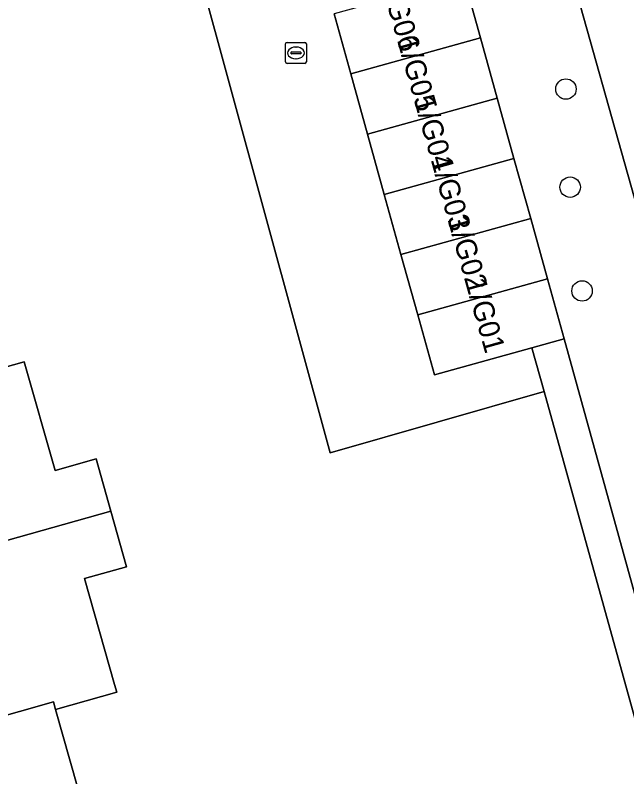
# Model space of a CAD drawing. Extents: x 158455 to 159797, y 387218 to 388672.
# Drawn here: x 159639.17 to 159668.39, y 388082.92 to 388119.35 of the extents above; entities that cross this region are included whole.
import ezdxf

# ---------------------------------------------------------------- set-up
doc = ezdxf.new("R2010")
doc.units = 0
for name, color, linetype in [('IMGEO_Berm_groen', 7, 'Continuous'), ('IMGEO_Boom', 7, 'Continuous'), ('IMGEO_Erf', 7, 'Continuous'), ('IMGEO_Fietspad_gesloten', 7, 'Continuous'), ('IMGEO_Kolk', 7, 'Continuous'), ('IMGEO_Pand', 7, 'Continuous'), ('IMGEO_Pand_nummerreeks', 7, 'Continuous'), ('IMGEO_Rijbaan_lokaal_open', 7, 'Continuous'), ('IMGEO_Voetpad_open', 7, 'Continuous')]:
    doc.layers.add(name, color=color, linetype=linetype)

msp = doc.modelspace()

# ---------------------------------------------------------------- linework, layer by layer
at = {"layer": 'IMGEO_Berm_groen'}
msp.add_lwpolyline([(159669.802, 388106.904), (159664.534, 388125.683), (159661.947, 388135.028), (159660.304, 388140.704), (159656.573, 388139.731), (159654.899, 388135.734), (159655.053, 388135.108), (159656.598, 388135.537), (159657.398, 388132.657), (159658.199, 388129.777), (159658.999, 388126.898), (159659.8, 388124.018), (159660.6, 388121.138), (159661.401, 388118.258), (159662.201, 388115.378), (159663.002, 388112.498), (159663.802, 388109.619), (159664.603, 388106.739), (159665.403, 388103.859), (159671.662, 388081.209)], dxfattribs=at)
at = {"layer": 'IMGEO_Boom'}
for centre in [(159665.486, 388115.814), (159665.687, 388111.121), (159666.259, 388106.156)]:
    msp.add_circle(centre, 0.489, dxfattribs=at)
at = {"layer": 'IMGEO_Erf'}
for points in [[(159670.155, 388080.784), (159664.44, 388101.345), (159654.225, 388098.407), (159647.926, 388121.497), (159645.594, 388122.775), (159622.242, 388116.272), (159620.708, 388113.103), (159620.626, 388112.926), (159627.656, 388089.603), (159634.642, 388066.925), (159640.666, 388047.367), (159642.101, 388041.909), (159643.295, 388036.393), (159645.021, 388026.758), (159648.211, 388000), (159648.467, 387997.852), (159652.749, 387995.273), (159667.687, 387999.507), (159677.721, 388002.351)], [(159636.641, 388101.929), (159639.605, 388102.765), (159641.073, 388097.568), (159643.038, 388098.123), (159643.744, 388095.622), (159644.495, 388092.963), (159642.488, 388092.396), (159643.921, 388087.323), (159644.022, 388086.966), (159641.098, 388086.14), (159642.498, 388081.183)]]:
    msp.add_lwpolyline(points, dxfattribs=at)
at = {"layer": 'IMGEO_Fietspad_gesloten'}
msp.add_lwpolyline([(159637.683, 388224.215), (159644.254, 388199.877), (159649.95, 388178.792), (159657.224, 388151.962), (159658.025, 388149.006), (159660.304, 388140.704), (159661.947, 388135.028), (159664.534, 388125.683), (159669.802, 388106.904), (159673.015, 388095.37), (159685.789, 388050.048), (159696.558, 388011.582), (159703.942, 387985.301), (159705.075, 387981.191), (159705.828, 387978.447), (159707.21, 387973.41), (159715.919, 387942.632), (159716.56, 387939.594)], dxfattribs=at)
at = {"layer": 'IMGEO_Kolk'}
for p, q in [((159652.161, 388118.044), (159653.013, 388118.044)), ((159652.086, 388117.118), (159652.086, 388117.97)), ((159652.574, 388117.824), (159652.599, 388117.824)), ((159653.087, 388117.97), (159653.087, 388117.118)), ((159652.345, 388117.538), (159652.345, 388117.55)), ((159652.783, 388117.501), (159652.385, 388117.501)), ((159652.388, 388117.587), (159652.786, 388117.587)), ((159652.829, 388117.55), (159652.829, 388117.538)), ((159653.013, 388117.044), (159652.161, 388117.044)), ((159652.597, 388117.264), (159652.572, 388117.264))]:
    msp.add_line(p, q, dxfattribs=at)
for points in [[(159652.161, 388118.044), (159653.013, 388118.044)], [(159652.086, 388117.118), (159652.086, 388117.97)], [(159653.087, 388117.97), (159653.087, 388117.118)], [(159653.013, 388117.044), (159652.161, 388117.044)]]:
    msp.add_lwpolyline(points, dxfattribs=at)
for centre, radius, start, end in [((159652.163, 388117.968), 0.0765, 91.552, 178.448), ((159652.163, 388117.968), 0.0765, 91.552, 178.448), ((159653.011, 388117.968), 0.0765, 1.552, 88.448), ((159653.011, 388117.968), 0.0765, 1.552, 88.448), ((159652.385, 388117.547), 0.0403, 85.8775, 175.7526), ((159652.382, 388117.537), 0.0366, 178.938, 274.7102), ((159652.786, 388117.544), 0.043, 264.8664, 352.4533), ((159652.79, 388117.549), 0.0386, 1.7309, 96.639), ((159652.163, 388117.12), 0.0765, 181.552, 268.448), ((159652.163, 388117.12), 0.0765, 181.552, 268.448), ((159653.011, 388117.12), 0.0765, 271.552, 358.448), ((159653.011, 388117.12), 0.0765, 271.552, 358.448)]:
    msp.add_arc(centre, radius, start, end, dxfattribs=at)
for centre, major_axis, ratio, start_param, end_param in [((159652.573, 388117.544), (-0.387, 0.002), 0.722429, 4.712389, 7.853982), ((159652.598, 388117.544), (-0.39, 0.002), 0.717154, 1.570796, 4.712389)]:
    msp.add_ellipse(centre, major_axis=major_axis, ratio=ratio, start_param=start_param, end_param=end_param, dxfattribs=at)
at = {"layer": 'IMGEO_Pand'}
for points in [[(159661.401, 388118.258), (159660.6, 388121.138), (159654.404, 388119.416), (159655.204, 388116.536)], [(159661.401, 388118.258), (159655.204, 388116.536), (159656.004, 388113.656), (159662.201, 388115.378)], [(159663.002, 388112.498), (159662.201, 388115.378), (159656.004, 388113.656), (159656.805, 388110.776)], [(159663.002, 388112.498), (159656.805, 388110.776), (159657.605, 388107.896), (159663.802, 388109.619)], [(159658.406, 388105.016), (159664.603, 388106.739), (159663.802, 388109.619), (159657.605, 388107.896)], [(159658.406, 388105.016), (159659.206, 388102.137), (159663.865, 388103.432), (159665.403, 388103.859), (159664.603, 388106.739)], [(159643.038, 388098.123), (159641.073, 388097.568), (159639.605, 388102.765), (159636.641, 388101.929), (159631.594, 388100.506), (159631.654, 388100.294), (159632.49, 388097.333), (159630.502, 388096.772), (159631.197, 388094.312), (159633.189, 388094.875), (159633.772, 388092.81), (159643.744, 388095.622)], [(159642.488, 388092.396), (159644.495, 388092.963), (159643.744, 388095.622), (159633.772, 388092.81), (159634.356, 388090.744), (159632.367, 388090.183), (159633.048, 388087.772), (159632.16, 388087.521), (159633.022, 388084.472), (159633.082, 388084.258), (159640.997, 388086.496), (159641.098, 388086.14), (159644.022, 388086.966), (159643.921, 388087.323)], [(159633.082, 388084.258), (159634.027, 388080.915), (159631.965, 388080.332), (159632.656, 388077.883), (159634.674, 388078.453), (159635.277, 388076.318), (159645.182, 388079.11), (159644.442, 388081.732), (159642.498, 388081.183), (159641.098, 388086.14), (159640.997, 388086.496)]]:
    msp.add_lwpolyline(points, close=True, dxfattribs=at)
at = {"layer": 'IMGEO_Rijbaan_lokaal_open'}
msp.add_lwpolyline([(159647.926, 388121.497), (159654.225, 388098.407), (159664.44, 388101.345), (159663.865, 388103.432), (159659.206, 388102.137), (159658.406, 388105.016), (159657.605, 388107.896), (159656.805, 388110.776), (159656.004, 388113.656), (159655.204, 388116.536), (159654.404, 388119.416)], dxfattribs=at)
at = {"layer": 'IMGEO_Voetpad_open'}
msp.add_lwpolyline([(159671.662, 388081.209), (159665.403, 388103.859), (159663.865, 388103.432), (159664.44, 388101.345), (159670.155, 388080.784), (159669.471, 388077.747), (159673.981, 388061.979), (159675.583, 388060.849), (159676.031, 388059.285), (159676.13, 388059.313), (159677.328, 388055.127), (159677.228, 388055.098), (159677.226, 388055.098), (159677.42, 388054.427), (159679.084, 388054.896), (159677.247, 388061.319), (159675.585, 388062.439), (159671.149, 388078.236)], close=True, dxfattribs=at)

# ---------------------------------------------------------------- texts
at = {"layer": 'IMGEO_Pand_nummerreeks'}
for s, p in [('1/G06', (159656.603, 388121.029)), ('1/G05', (159657.408, 388118.169)), ('1/G04', (159658.213, 388115.309)), ('1/G03', (159659.017, 388112.449)), ('1/G02', (159659.821, 388109.595)), ('1/G01', (159660.657, 388106.623))]:
    msp.add_text(s, height=1, rotation=285.7196, dxfattribs=at).set_placement(p)

doc.saveas('drawing.dxf')
